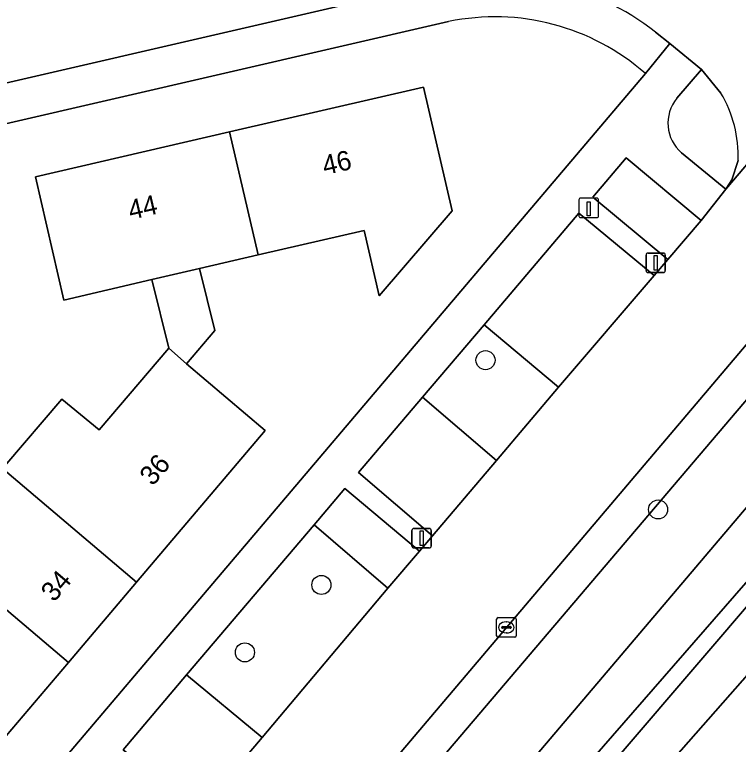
# Model space of a CAD drawing. Extents: x 156412 to 157779, y 382335 to 383768.
# Drawn here: x 156899.28 to 156936.4, y 382629.71 to 382667.13 of the extents above; entities that cross this region are included whole.
import ezdxf

# ---------------------------------------------------------------- set-up
doc = ezdxf.new("R2010")
doc.units = 0
for name, color, linetype in [('IMGEO_Berm_groen', 7, 'Continuous'), ('IMGEO_Boom', 7, 'Continuous'), ('IMGEO_Erf', 7, 'Continuous'), ('IMGEO_Groenvoorziening', 7, 'Continuous'), ('IMGEO_Kolk', 7, 'Continuous'), ('IMGEO_Laadpaal', 7, 'Continuous'), ('IMGEO_Lichtmast', 7, 'Continuous'), ('IMGEO_Oever', 7, 'Continuous'), ('IMGEO_Pand', 7, 'Continuous'), ('IMGEO_Pand_nummerreeks', 7, 'Continuous'), ('IMGEO_Parkeervlak_open', 7, 'Continuous'), ('IMGEO_Rijbaan_lokaal_gesloten', 7, 'Continuous'), ('IMGEO_Voetpad_open', 7, 'Continuous'), ('IMGEO_Waterloop', 7, 'Continuous')]:
    doc.layers.add(name, color=color, linetype=linetype)

msp = doc.modelspace()

# ---------------------------------------------------------------- linework, layer by layer
at = {"layer": 'IMGEO_Berm_groen'}
for points in [[(156947.927, 382660.436), (156969.261, 382683.807), (156976.375, 382691.256), (156973.623, 382693.49), (156971.986, 382691.588), (156962.073, 382679.923), (156949.74, 382665.455), (156886.737, 382591.18), (156882.125, 382585.743), (156891.296, 382577.994), (156891.556, 382578.272), (156938.603, 382538.304), (156985.472, 382498.688), (156983.94, 382496.877), (156986.539, 382494.729), (156988.109, 382496.584), (156989.121, 382497.781), (156885.563, 382585.876), (156913.451, 382619.915)], [(156927.176, 382648.02), (156923.364, 382651.231), (156920.207, 382647.511), (156923.998, 382644.272)], [(156918.431, 382637.727), (156914.64, 382640.966), (156908.1, 382633.269), (156911.973, 382630.054)]]:
    msp.add_lwpolyline(points, close=True, dxfattribs=at)
for points in [[(156935.508, 382663.105), (156934.51, 382664.323), (156933.244, 382662.842)], [(156933.493, 382660.041), (156935.762, 382658.179), (156936.066, 382658.653), (156936.388, 382659.643)]]:
    msp.add_lwpolyline(points, dxfattribs=at)
for centre, radius, start, end in [((156930.129, 382659.895), 6.265, 357.6968, 30.8269), ((156934.799, 382661.569), 2.01, 140.6843, 229.4758)]:
    msp.add_arc(centre, radius, start, end, dxfattribs=at)
at = {"layer": 'IMGEO_Boom'}
for centre in [(156923.432, 382649.413), (156932.285, 382641.756), (156915.014, 382637.883), (156911.091, 382634.428)]:
    msp.add_circle(centre, 0.489, dxfattribs=at)
at = {"layer": 'IMGEO_Erf'}
for points in [[(156921.541, 382666.777), (156881.479, 382657.529)], [(156871.455, 382593.202), (156931.633, 382664.111)], [(156898.776, 382643.996), (156901.698, 382647.416), (156903.623, 382645.833), (156907.194, 382650.032), (156906.321, 382653.541), (156901.81, 382652.497), (156900.348, 382658.819), (156910.296, 382661.117), (156920.248, 382663.415), (156921.723, 382657.073), (156917.975, 382652.712), (156917.213, 382656.06), (156911.779, 382654.805), (156908.761, 382654.108), (156909.552, 382650.927), (156908.101, 382649.218), (156912.129, 382645.803), (156905.53, 382638.026), (156902.038, 382633.909), (156898.552, 382629.801)]]:
    msp.add_lwpolyline(points, dxfattribs=at)
msp.add_arc((156923.911, 382655.313), 11.706, 48.7252, 101.6792, dxfattribs=at)
at = {"layer": 'IMGEO_Groenvoorziening'}
msp.add_lwpolyline([(156975.056, 382695.155), (156974.339, 382694.322), (156973.623, 382693.49), (156976.375, 382691.256), (156980.161, 382688.027), (156981.799, 382686.639), (156940.772, 382637.701), (156895.927, 382586.799), (156991.196, 382510.245), (156996.315, 382506.277), (156998.499, 382508.854)], dxfattribs=at)
msp.add_lwpolyline([(156895.927, 382586.799), (156940.772, 382637.701), (156981.799, 382686.639), (156980.161, 382688.027), (156972.98, 382679.885), (156951.724, 382654.157), (156930.591, 382629.503), (156894.284, 382586.815), (156936.438, 382551.218), (156974.72, 382519.113), (156990.891, 382505.312), (156993.571, 382503.037), (156996.315, 382506.277), (156991.196, 382510.245)], close=True, dxfattribs=at)
at = {"layer": 'IMGEO_Kolk'}
for p, q in [((156924.004, 382635.282), (156924.004, 382636.134)), ((156924.079, 382636.208), (156924.931, 382636.208)), ((156925.005, 382636.134), (156925.005, 382635.282)), ((156924.263, 382635.702), (156924.263, 382635.714)), ((156924.306, 382635.751), (156924.704, 382635.751)), ((156924.492, 382635.988), (156924.517, 382635.988)), ((156924.747, 382635.714), (156924.747, 382635.702)), ((156924.701, 382635.665), (156924.303, 382635.665)), ((156924.515, 382635.428), (156924.49, 382635.428)), ((156924.931, 382635.208), (156924.079, 382635.208))]:
    msp.add_line(p, q, dxfattribs=at)
for points in [[(156924.004, 382635.282), (156924.004, 382636.134)], [(156924.079, 382636.208), (156924.931, 382636.208)], [(156925.005, 382636.134), (156925.005, 382635.282)], [(156924.931, 382635.208), (156924.079, 382635.208)]]:
    msp.add_lwpolyline(points, dxfattribs=at)
for centre, radius, start, end in [((156924.081, 382636.132), 0.0765, 91.552, 178.448), ((156924.081, 382636.132), 0.0765, 91.552, 178.448), ((156924.929, 382636.132), 0.0765, 1.552, 88.448), ((156924.929, 382636.132), 0.0765, 1.552, 88.448), ((156924.303, 382635.711), 0.0403, 85.8775, 175.7526), ((156924.3, 382635.701), 0.0366, 178.938, 274.7102), ((156924.704, 382635.708), 0.043, 264.8664, 352.4533), ((156924.708, 382635.713), 0.0386, 1.7309, 96.639), ((156924.081, 382635.284), 0.0765, 181.552, 268.448), ((156924.081, 382635.284), 0.0765, 181.552, 268.448), ((156924.929, 382635.284), 0.0765, 271.552, 358.448), ((156924.929, 382635.284), 0.0765, 271.552, 358.448)]:
    msp.add_arc(centre, radius, start, end, dxfattribs=at)
for centre, major_axis, ratio, start_param, end_param in [((156924.491, 382635.708), (-0.387, 0.002), 0.722429, 4.712389, 7.853982), ((156924.516, 382635.708), (-0.39, 0.002), 0.717154, 1.570796, 4.712389)]:
    msp.add_ellipse(centre, major_axis=major_axis, ratio=ratio, start_param=start_param, end_param=end_param, dxfattribs=at)
at = {"layer": 'IMGEO_Laadpaal'}
for p, q in [((156928.226, 382657.642), (156928.226, 382656.801)), ((156928.226, 382657.642), (156928.226, 382656.801)), ((156929.142, 382657.726), (156928.301, 382657.726)), ((156929.142, 382657.726), (156928.301, 382657.726)), ((156929.226, 382656.81), (156929.226, 382657.651)), ((156929.226, 382656.81), (156929.226, 382657.651)), ((156928.31, 382656.726), (156929.151, 382656.726)), ((156928.31, 382656.726), (156929.151, 382656.726))]:
    msp.add_line(p, q, dxfattribs=at)
msp.add_lwpolyline([(156928.641, 382657.539), (156928.801, 382657.539), (156928.801, 382656.806), (156928.641, 382656.806), (156928.641, 382657.539)], dxfattribs=at)
for centre, start, end in [((156928.304, 382657.648), 92.4484, 184.2845), ((156928.304, 382657.648), 92.4484, 184.2845), ((156929.148, 382657.648), 2.4484, 94.2845), ((156929.148, 382657.648), 2.4484, 94.2845), ((156928.304, 382656.804), 182.4484, 274.2845), ((156928.304, 382656.804), 182.4484, 274.2845), ((156929.148, 382656.804), 272.4484, 4.2845), ((156929.148, 382656.804), 272.4484, 4.2845)]:
    msp.add_arc(centre, 0.0779, start, end, dxfattribs=at)
at = {"layer": 'IMGEO_Lichtmast'}
for p, q in [((156931.666, 382654.004), (156931.666, 382654.804)), ((156931.666, 382654.804), (156931.666, 382654.004)), ((156931.766, 382654.904), (156932.556, 382654.904)), ((156932.556, 382654.904), (156931.766, 382654.904)), ((156932.656, 382654.804), (156932.656, 382654.004)), ((156932.656, 382654.004), (156932.656, 382654.804)), ((156932.556, 382653.904), (156931.766, 382653.904)), ((156931.766, 382653.904), (156932.556, 382653.904)), ((156919.657, 382639.881), (156919.657, 382640.681)), ((156919.657, 382640.681), (156919.657, 382639.881)), ((156919.757, 382640.781), (156920.547, 382640.781)), ((156920.547, 382640.781), (156919.757, 382640.781)), ((156920.647, 382640.681), (156920.647, 382639.881)), ((156920.647, 382639.881), (156920.647, 382640.681)), ((156920.547, 382639.781), (156919.757, 382639.781)), ((156919.757, 382639.781), (156920.547, 382639.781))]:
    msp.add_line(p, q, dxfattribs=at)
for points in [[(156932.086, 382654.779), (156932.236, 382654.779), (156932.236, 382654.029), (156932.086, 382654.029), (156932.086, 382654.779)], [(156920.077, 382640.656), (156920.227, 382640.656), (156920.227, 382639.906), (156920.077, 382639.906), (156920.077, 382640.656)]]:
    msp.add_lwpolyline(points, dxfattribs=at)
for centre, start, end in [((156931.766, 382654.804), 90, 180), ((156931.766, 382654.804), 90, 180), ((156932.556, 382654.804), 0, 90), ((156932.556, 382654.804), 360, 90), ((156931.766, 382654.004), 180, 270), ((156931.766, 382654.004), 180, 270), ((156932.556, 382654.004), 270, 0), ((156932.556, 382654.004), 270, 0), ((156919.757, 382640.681), 90, 180), ((156919.757, 382640.681), 90, 180), ((156920.547, 382640.681), 0, 90), ((156920.547, 382640.681), 360, 90), ((156919.757, 382639.881), 180, 270), ((156919.757, 382639.881), 180, 270), ((156920.547, 382639.881), 270, 0), ((156920.547, 382639.881), 270, 0)]:
    msp.add_arc(centre, 0.1, start, end, dxfattribs=at)
at = {"layer": 'IMGEO_Oever'}
for points in [[(156936.438, 382551.218), (156894.284, 382586.815), (156930.591, 382629.503), (156951.724, 382654.157), (156972.98, 382679.885), (156980.161, 382688.027), (156976.375, 382691.256), (156969.261, 382683.807), (156947.927, 382660.436), (156913.451, 382619.915), (156885.563, 382585.876), (156989.121, 382497.781), (156991.294, 382500.35), (156993.571, 382503.037), (156990.891, 382505.312), (156974.72, 382519.113)], [(156976.651, 382689.094), (156978.605, 382687.65), (156967.14, 382674.699), (156944.082, 382646.376), (156913.254, 382611.005), (156892.83, 382586.334), (156911.895, 382569.901), (156950.791, 382537.119), (156990.282, 382503.616), (156988.286, 382501.918), (156974.953, 382513.255), (156917.84, 382561.833), (156888.498, 382585.952), (156897.458, 382595.718), (156919.284, 382621.196), (156938.817, 382644.211)]]:
    msp.add_lwpolyline(points, close=True, dxfattribs=at)
at = {"layer": 'IMGEO_Pand'}
for points in [[(156910.296, 382661.117), (156911.779, 382654.805), (156917.213, 382656.06), (156917.975, 382652.712), (156921.723, 382657.073), (156920.248, 382663.415)], [(156910.296, 382661.117), (156900.348, 382658.819), (156901.81, 382652.497), (156906.321, 382653.541), (156908.761, 382654.108), (156911.779, 382654.805)], [(156908.101, 382649.218), (156909.552, 382650.927), (156908.761, 382654.108), (156906.321, 382653.541), (156907.194, 382650.032)], [(156908.101, 382649.218), (156907.194, 382650.032), (156903.623, 382645.833), (156901.698, 382647.416), (156898.776, 382643.996), (156898.656, 382643.855), (156905.53, 382638.026), (156912.129, 382645.803)], [(156902.038, 382633.909), (156905.53, 382638.026), (156898.656, 382643.855), (156898.776, 382643.996), (156898.03, 382644.627), (156897.911, 382644.487), (156894.413, 382640.362)], [(156902.038, 382633.909), (156894.413, 382640.362), (156890.937, 382636.262), (156898.552, 382629.801)]]:
    msp.add_lwpolyline(points, close=True, dxfattribs=at)
at = {"layer": 'IMGEO_Parkeervlak_open'}
for points in [[(156930.639, 382659.787), (156928.931, 382657.778), (156932.786, 382654.57), (156934.497, 382656.568)], [(156932.086, 382653.753), (156928.222, 382656.945), (156923.364, 382651.231), (156927.176, 382648.02)], [(156923.998, 382644.272), (156920.207, 382647.511), (156916.918, 382643.644), (156920.712, 382640.409)], [(156920.045, 382639.625), (156916.224, 382642.828), (156914.64, 382640.966), (156918.431, 382637.727)], [(156911.973, 382630.054), (156908.1, 382633.269), (156904.849, 382629.428), (156908.74, 382626.249)]]:
    msp.add_lwpolyline(points, close=True, dxfattribs=at)
at = {"layer": 'IMGEO_Rijbaan_lokaal_gesloten'}
for points in [[(156886.737, 382591.18), (156949.74, 382665.455), (156962.073, 382679.923)], [(156921.083, 382672.955), (156894.488, 382666.782), (156889.852, 382665.724), (156854.261, 382657.483), (156855.169, 382653.553), (156921.11, 382668.783)], [(156932.15, 382666.237), (156932.879, 382665.646), (156934.51, 382664.323), (156935.508, 382663.105)], [(156937.322, 382660.002), (156935.762, 382658.179), (156934.497, 382656.568), (156932.786, 382654.57), (156932.086, 382653.753), (156927.176, 382648.02), (156923.998, 382644.272), (156920.712, 382640.409), (156920.045, 382639.625), (156918.431, 382637.727), (156911.973, 382630.054), (156908.74, 382626.249), (156907.986, 382625.363), (156906.385, 382623.479), (156899.914, 382615.787), (156896.676, 382611.983), (156895.969, 382611.152), (156894.361, 382609.263)], [(156936.388, 382659.643), (156936.066, 382658.653), (156935.762, 382658.179), (156937.322, 382660.002)]]:
    msp.add_lwpolyline(points, dxfattribs=at)
for centre, radius, start, end in [((156923.888, 382655.621), 13.452, 52.1083, 101.9191), ((156930.129, 382659.895), 6.265, 357.6968, 30.8269)]:
    msp.add_arc(centre, radius, start, end, dxfattribs=at)
at = {"layer": 'IMGEO_Voetpad_open'}
for points in [[(156921.11, 382668.783), (156855.169, 382653.553), (156819.996, 382645.43), (156820.465, 382643.445), (156821.844, 382643.764), (156879.724, 382657.124)], [(156879.724, 382657.124), (156881.479, 382657.529), (156921.541, 382666.777)], [(156931.633, 382664.111), (156932.879, 382665.646), (156932.15, 382666.237)], [(156933.244, 382662.842), (156934.51, 382664.323), (156932.879, 382665.646), (156931.633, 382664.111), (156871.455, 382593.202), (156864.221, 382584.653), (156861.376, 382581.295), (156860.948, 382580.803), (156862.534, 382579.499), (156863.708, 382580.895)], [(156928.222, 382656.945), (156932.086, 382653.753), (156932.786, 382654.57), (156928.931, 382657.778), (156930.639, 382659.787), (156934.497, 382656.568), (156935.762, 382658.179), (156933.493, 382660.041)], [(156888.192, 382609.782), (156890.509, 382612.508), (156892.1, 382614.386), (156895.969, 382611.152), (156896.676, 382611.983), (156892.812, 382615.227), (156896.055, 382619.055), (156902.555, 382626.717), (156904.15, 382628.602), (156907.986, 382625.363), (156908.74, 382626.249), (156904.849, 382629.428), (156908.1, 382633.269), (156914.64, 382640.966), (156916.224, 382642.828), (156920.045, 382639.625), (156920.712, 382640.409), (156916.918, 382643.644), (156920.207, 382647.511), (156923.364, 382651.231), (156928.222, 382656.945)]]:
    msp.add_lwpolyline(points, dxfattribs=at)
for centre, radius, start, end in [((156923.888, 382655.621), 13.452, 52.1083, 101.9191), ((156923.911, 382655.313), 11.706, 48.7252, 101.6792), ((156934.799, 382661.569), 2.01, 140.6843, 229.4758)]:
    msp.add_arc(centre, radius, start, end, dxfattribs=at)
at = {"layer": 'IMGEO_Waterloop'}
msp.add_lwpolyline([(156976.651, 382689.094), (156938.817, 382644.211), (156919.284, 382621.196), (156897.458, 382595.718), (156888.498, 382585.952), (156917.84, 382561.833), (156974.953, 382513.255), (156988.286, 382501.918), (156990.282, 382503.616), (156950.791, 382537.119), (156911.895, 382569.901), (156892.83, 382586.334), (156913.254, 382611.005), (156944.082, 382646.376), (156967.14, 382674.699), (156978.605, 382687.65)], close=True, dxfattribs=at)

# ---------------------------------------------------------------- texts
at = {"layer": 'IMGEO_Pand_nummerreeks'}
for s, rotation, p in [('46', 12.8886, (156915.186, 382658.895)), ('44', 13.014, (156905.231, 382656.603)), ('36', 49.601, (156906.363, 382642.917)), ('34', 49.7123, (156901.302, 382636.96))]:
    msp.add_text(s, height=1, rotation=rotation, dxfattribs=at).set_placement(p)

doc.saveas('drawing.dxf')
